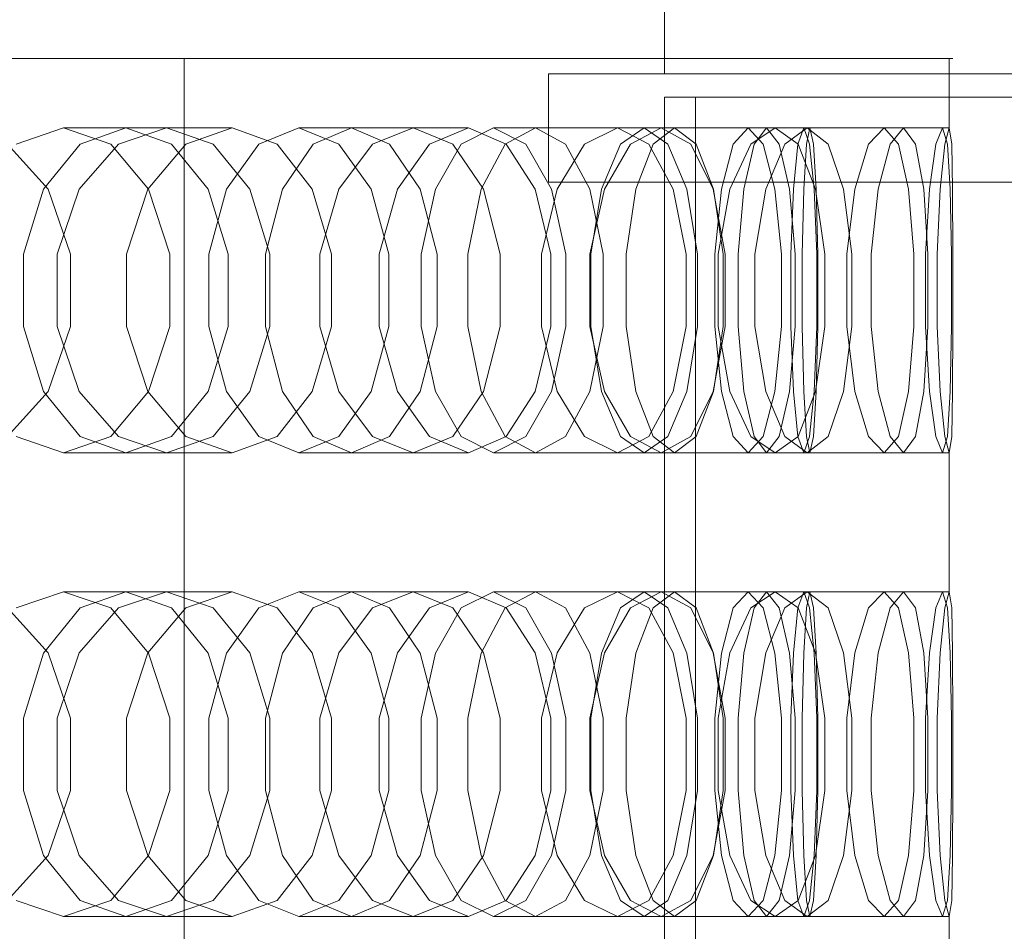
# Model space of a CAD drawing. Header units: millimetres. Extents: x -2233 to 61924, y -68080 to 6847.
# Tile 635 of 656: x 25522 to 25649, y -17913 to -17795. Entities that reach past the tile are written whole.
import ezdxf

# ---------------------------------------------------------------- set-up
doc = ezdxf.new("R2010")
doc.units = ezdxf.units.MM
doc.layers.add('COTAS_P', color=1, linetype='Continuous', lineweight=0)
doc.layers.add('superior_briquetadora', color=7, linetype='Continuous', lineweight=0)
doc.dimstyles.new('R19_100', dxfattribs={"dimtxt": 250, "dimasz": 150, "dimexe": 150, "dimexo": 80, "dimgap": 100, "dimtad": 1, "dimtih": 1, "dimtoh": 1, "dimdsep": 46, "dimcen": 0.09, "dimadec": 0, "dimazin": 0, "dimtfac": 1, "dimtdec": 4, "dimtofl": 0, "dimtmove": 0, "dimatfit": 3, "dimfxl": 1, "dimtolj": 1, "dimtzin": 0, "dimarcsym": 0})

# ---------------------------------------------------------------- blocks, each defined once
blk = doc.blocks.new('DIM_R28_34')
at = {"layer": 'COTAS_P'}
for p, q in [((24250.07, -17080), (24400.07, -17035)), ((26750.07, -17080), (26600.07, -17035)), ((24250.07, -17980), (24250.07, -17080)), ((24250.07, -17080), (26750.07, -17080)), ((24250.07, -17080), (24400.07, -17125)), ((26750.07, -17080), (26600.07, -17125)), ((26750.07, -17980), (26750.07, -17080))]:
    blk.add_line(p, q, dxfattribs=at)
blk.add_text('2500 P', height=250, dxfattribs=at).set_placement((25500.07, -16980))

msp = doc.modelspace()

# ---------------------------------------------------------------- linework, layer by layer
at = {"layer": 'superior_briquetadora'}
for p, q in [((25605.067, -17790), (25605.067, -17802)), ((25528.239, -17800), (25513.179, -17800)), ((25517.258, -17800), (25531.361, -17800)), ((25519.864, -17800), (25533.939, -17800)), ((25534.795, -17800), (25520.765, -17800)), ((25538.698, -17800), (25528.239, -17800)), ((25531.361, -17800), (25540.388, -17800)), ((25533.939, -17800), (25547.285, -17800)), ((25548.095, -17800), (25534.795, -17800)), ((25542.964, -17800), (25538.698, -17800)), ((25540.388, -17800), (25542.964, -17800)), ((25542.964, -18160), (25542.964, -17800)), ((25547.285, -17800), (25559.869, -17800)), ((25560.629, -17800), (25548.095, -17800)), ((25559.869, -17800), (25571.657, -17800)), ((25572.366, -17800), (25560.629, -17800)), ((25571.657, -17800), (25582.619, -17800)), ((25583.276, -17800), (25572.366, -17800)), ((25582.619, -17800), (25592.728, -17800)), ((25593.331, -17800), (25583.276, -17800)), ((25592.728, -17800), (25601.957, -17800)), ((25602.504, -17800), (25593.331, -17800)), ((25601.957, -17800), (25610.283, -17800)), ((25610.773, -17800), (25602.504, -17800)), ((25610.283, -17800), (25617.685, -17800)), ((25618.116, -17800), (25610.773, -17800)), ((25617.685, -17800), (25624.142, -17800)), ((25624.514, -17800), (25618.116, -17800)), ((25624.142, -17800), (25629.64, -17800)), ((25629.951, -17800), (25624.514, -17800)), ((25629.64, -17800), (25634.163, -17800)), ((25634.413, -17800), (25629.951, -17800)), ((25634.163, -17800), (25637.7, -17800)), ((25637.888, -17800), (25634.413, -17800)), ((25637.7, -17800), (25640.242, -17800)), ((25640.367, -17800), (25637.888, -17800)), ((25640.242, -17800), (25641.782, -17800)), ((25641.845, -17800), (25640.367, -17800)), ((25641.782, -17800), (25642.317, -17800)), ((25642.317, -17800), (25641.845, -17800)), ((25641.845, -17800), (25641.845, -17809)), ((25590.067, -17816), (25590.067, -17802)), ((25670.067, -17802), (25590.067, -17802)), ((25607.543, -17802), (25605.067, -17802)), ((25614.48, -17802), (25607.543, -17802)), ((25624.504, -17802), (25614.48, -17802)), ((25635.631, -17802), (25624.504, -17802)), ((25645.655, -17802), (25635.631, -17802)), ((25652.592, -17802), (25645.655, -17802)), ((25605.067, -17805), (25605.067, -18195)), ((25609.067, -17805), (25605.067, -17805)), ((25605.067, -17805), (25695.067, -17805)), ((25609.067, -17805), (25609.067, -18195)), ((25699.067, -17805), (25609.067, -17805)), ((25527.368, -17809), (25521.249, -17811.08)), ((25527.368, -17809), (25540.706, -17809)), ((25533.487, -17811.08), (25527.368, -17809)), ((25529.549, -17811.08), (25535.443, -17809)), ((25534.508, -17811.08), (25540.706, -17809)), ((25535.443, -17809), (25549.169, -17809)), ((25535.443, -17809), (25541.338, -17811.08)), ((25540.706, -17809), (25546.747, -17811.08)), ((25549.169, -17809), (25543.193, -17811.08)), ((25554.983, -17811.08), (25549.169, -17809)), ((25557.801, -17809), (25552.616, -17811.08)), ((25557.801, -17809), (25572.602, -17809)), ((25562.987, -17811.08), (25557.801, -17809)), ((25559.668, -17811.08), (25564.605, -17809)), ((25564.605, -17809), (25579.733, -17809)), ((25564.605, -17809), (25569.543, -17811.08)), ((25567.329, -17811.08), (25572.602, -17809)), ((25572.602, -17809), (25577.701, -17811.08)), ((25579.733, -17809), (25574.706, -17811.08)), ((25582.969, -17809), (25578.806, -17811.08)), ((25584.582, -17811.08), (25579.733, -17809)), ((25582.969, -17809), (25598.98, -17809)), ((25587.132, -17811.08), (25582.969, -17809)), ((25584.49, -17811.08), (25588.385, -17809)), ((25588.385, -17809), (25604.657, -17809)), ((25588.385, -17809), (25592.281, -17811.08)), ((25594.723, -17811.08), (25598.98, -17809)), ((25598.98, -17809), (25603.05, -17811.08)), ((25602.44, -17809), (25599.371, -17811.08)), ((25604.657, -17809), (25600.666, -17811.08)), ((25602.44, -17809), (25619.388, -17809)), ((25605.51, -17811.08), (25602.44, -17809)), ((25603.59, -17811.08), (25606.377, -17809)), ((25608.458, -17811.08), (25604.657, -17809)), ((25606.377, -17809), (25623.514, -17809)), ((25606.377, -17809), (25609.164, -17811.08)), ((25615.883, -17809), (25613.959, -17811.08)), ((25615.883, -17809), (25633.477, -17809)), ((25617.806, -17811.08), (25615.883, -17809)), ((25616.219, -17811.08), (25619.388, -17809)), ((25616.641, -17811.08), (25618.272, -17809)), ((25618.272, -17809), (25635.981, -17809)), ((25618.272, -17809), (25619.903, -17811.08)), ((25619.388, -17809), (25622.358, -17811.08)), ((25623.514, -17809), (25620.626, -17811.08)), ((25623.066, -17809), (25622.321, -17811.08)), ((25623.066, -17809), (25641.006, -17809)), ((25623.81, -17811.08), (25623.066, -17809)), ((25623.42, -17811.08), (25623.867, -17809)), ((25626.201, -17811.08), (25623.514, -17809)), ((25623.867, -17809), (25641.845, -17809)), ((25623.867, -17809), (25624.314, -17811.08)), ((25631.45, -17811.08), (25633.477, -17809)), ((25633.477, -17809), (25635.297, -17811.08)), ((25635.981, -17809), (25634.246, -17811.08)), ((25637.508, -17811.08), (25635.981, -17809)), ((25640.155, -17811.08), (25641.006, -17809)), ((25641.006, -17809), (25641.645, -17811.08)), ((25641.845, -17809), (25641.292, -17811.08)), ((25642.186, -17811.08), (25641.845, -17809)), ((25525.421, -17816.906), (25520.167, -17811.08)), ((25524.821, -17816.907), (25529.549, -17811.08)), ((25529.425, -17816.906), (25534.508, -17811.08)), ((25538.394, -17816.907), (25533.487, -17811.08)), ((25543.193, -17811.08), (25538.285, -17816.906)), ((25541.338, -17811.08), (25546.065, -17816.907)), ((25546.747, -17811.08), (25551.477, -17816.906)), ((25552.616, -17811.08), (25548.458, -17816.907)), ((25559.529, -17816.906), (25554.983, -17811.08)), ((25555.708, -17816.907), (25559.668, -17811.08)), ((25562.976, -17816.906), (25567.329, -17811.08)), ((25567.145, -17816.907), (25562.987, -17811.08)), ((25569.543, -17811.08), (25573.502, -17816.907)), ((25574.706, -17811.08), (25570.547, -17816.906)), ((25578.806, -17811.08), (25575.467, -17816.907)), ((25577.701, -17811.08), (25581.663, -17816.906)), ((25581.366, -17816.907), (25584.49, -17811.08)), ((25588.341, -17816.906), (25584.582, -17811.08)), ((25590.471, -17816.907), (25587.132, -17811.08)), ((25591.173, -17816.906), (25594.723, -17811.08)), ((25592.281, -17811.08), (25595.405, -17816.907)), ((25599.371, -17811.08), (25596.909, -17816.907)), ((25600.666, -17811.08), (25597.327, -17816.906)), ((25601.354, -17816.907), (25603.59, -17811.08)), ((25603.05, -17811.08), (25606.176, -17816.906)), ((25607.972, -17816.907), (25605.51, -17811.08)), ((25611.366, -17816.906), (25608.458, -17811.08)), ((25609.164, -17811.08), (25611.399, -17816.907)), ((25613.959, -17811.08), (25612.417, -17816.907)), ((25613.533, -17816.906), (25616.219, -17811.08)), ((25615.333, -17816.907), (25616.641, -17811.08)), ((25619.349, -17816.907), (25617.806, -17811.08)), ((25620.626, -17811.08), (25618.164, -17816.906)), ((25619.903, -17811.08), (25621.211, -17816.907)), ((25622.321, -17811.08), (25621.724, -17816.907)), ((25622.358, -17811.08), (25624.596, -17816.906)), ((25623.061, -17816.907), (25623.42, -17811.08)), ((25624.407, -17816.907), (25623.81, -17811.08)), ((25624.314, -17811.08), (25624.672, -17816.907)), ((25628.209, -17816.906), (25626.201, -17811.08)), ((25629.675, -17816.906), (25631.45, -17811.08)), ((25634.246, -17811.08), (25632.704, -17816.906)), ((25635.297, -17811.08), (25636.607, -17816.906)), ((25638.582, -17816.906), (25637.508, -17811.08)), ((25639.321, -17816.906), (25640.155, -17811.08)), ((25641.292, -17811.08), (25640.696, -17816.906)), ((25641.645, -17811.08), (25642.005, -17816.906)), ((25642.307, -17816.906), (25642.186, -17811.08)), ((25522.198, -17825.327), (25524.821, -17816.907)), ((25528.297, -17825.326), (25525.421, -17816.906)), ((25526.56, -17825.326), (25529.425, -17816.906)), ((25538.285, -17816.906), (25535.516, -17825.326)), ((25541.118, -17825.327), (25538.394, -17816.907)), ((25546.065, -17816.907), (25548.689, -17825.327)), ((25548.458, -17816.907), (25546.15, -17825.327)), ((25551.477, -17816.906), (25554.058, -17825.326)), ((25553.511, -17825.327), (25555.708, -17816.907)), ((25562.006, -17825.326), (25559.529, -17816.906)), ((25560.511, -17825.326), (25562.976, -17816.906)), ((25569.453, -17825.327), (25567.145, -17816.907)), ((25570.547, -17816.906), (25568.19, -17825.326)), ((25573.502, -17816.907), (25575.7, -17825.327)), ((25575.467, -17816.907), (25573.614, -17825.327)), ((25579.632, -17825.327), (25581.366, -17816.907)), ((25581.663, -17816.906), (25583.814, -17825.326)), ((25590.378, -17825.326), (25588.341, -17816.906)), ((25589.15, -17825.326), (25591.173, -17816.906)), ((25670.067, -17816), (25590.067, -17816)), ((25592.323, -17825.327), (25590.471, -17816.907)), ((25595.405, -17816.907), (25597.139, -17825.327)), ((25597.327, -17816.906), (25595.42, -17825.326)), ((25596.909, -17816.907), (25595.543, -17825.327)), ((25600.114, -17825.327), (25601.354, -17816.907)), ((25605.067, -17816), (25607.543, -17816)), ((25605.067, -17816), (25605.067, -18194)), ((25606.176, -17816.906), (25607.859, -17825.326)), ((25607.543, -17816), (25614.48, -17816)), ((25609.338, -17825.327), (25607.972, -17816.907)), ((25612.927, -17825.326), (25611.366, -17816.906)), ((25611.399, -17816.907), (25612.64, -17825.327)), ((25612.417, -17816.907), (25611.56, -17825.327)), ((25611.987, -17825.326), (25613.533, -17816.906)), ((25614.48, -17816), (25624.504, -17816)), ((25614.607, -17825.327), (25615.333, -17816.907)), ((25618.164, -17816.906), (25616.742, -17825.326)), ((25620.205, -17825.327), (25619.349, -17816.907)), ((25621.211, -17816.907), (25621.937, -17825.327)), ((25621.724, -17816.907), (25621.393, -17825.327)), ((25622.862, -17825.327), (25623.061, -17816.907)), ((25624.739, -17825.327), (25624.407, -17816.907)), ((25624.504, -17816), (25635.631, -17816)), ((25624.596, -17816.906), (25625.782, -17825.326)), ((25624.672, -17816.907), (25624.871, -17825.327)), ((25629.268, -17825.326), (25628.209, -17816.906)), ((25628.632, -17825.326), (25629.675, -17816.906)), ((25632.704, -17816.906), (25631.79, -17825.326)), ((25635.631, -17816), (25645.655, -17816)), ((25636.607, -17816.906), (25637.276, -17825.326)), ((25639.12, -17825.326), (25638.582, -17816.906)), ((25638.8, -17825.326), (25639.321, -17816.906)), ((25640.696, -17816.906), (25640.306, -17825.326)), ((25642.005, -17816.906), (25642.146, -17825.326)), ((25642.316, -17825.326), (25642.307, -17816.906)), ((25645.655, -17816), (25652.592, -17816)), ((25522.198, -17834.673), (25522.198, -17825.327)), ((25526.56, -17834.674), (25526.56, -17825.326)), ((25528.297, -17834.674), (25528.297, -17825.326)), ((25535.516, -17825.326), (25535.516, -17834.674)), ((25541.118, -17834.673), (25541.118, -17825.327)), ((25546.15, -17825.327), (25546.15, -17834.673)), ((25548.689, -17825.327), (25548.689, -17834.673)), ((25553.511, -17834.673), (25553.511, -17825.327)), ((25554.058, -17825.326), (25554.058, -17834.674)), ((25560.511, -17834.674), (25560.511, -17825.326)), ((25562.006, -17834.674), (25562.006, -17825.326)), ((25568.19, -17825.326), (25568.19, -17834.674)), ((25569.453, -17834.673), (25569.453, -17825.327)), ((25573.614, -17825.327), (25573.614, -17834.673)), ((25575.7, -17825.327), (25575.7, -17834.673)), ((25579.632, -17834.673), (25579.632, -17825.327)), ((25583.814, -17825.326), (25583.814, -17834.674)), ((25589.15, -17834.674), (25589.15, -17825.326)), ((25590.378, -17834.674), (25590.378, -17825.326)), ((25592.323, -17834.673), (25592.323, -17825.327)), ((25595.42, -17825.326), (25595.42, -17834.674)), ((25595.543, -17825.327), (25595.543, -17834.673)), ((25597.139, -17825.327), (25597.139, -17834.673)), ((25600.114, -17834.673), (25600.114, -17825.327)), ((25607.859, -17825.326), (25607.859, -17834.674)), ((25609.338, -17834.673), (25609.338, -17825.327)), ((25611.56, -17825.327), (25611.56, -17834.673)), ((25611.987, -17834.674), (25611.987, -17825.326)), ((25612.64, -17825.327), (25612.64, -17834.673)), ((25612.927, -17834.674), (25612.927, -17825.326)), ((25614.607, -17834.673), (25614.607, -17825.327)), ((25616.742, -17825.326), (25616.742, -17834.674)), ((25620.205, -17834.673), (25620.205, -17825.327)), ((25621.393, -17825.327), (25621.393, -17834.673)), ((25621.937, -17825.327), (25621.937, -17834.673)), ((25622.862, -17834.673), (25622.862, -17825.327)), ((25624.739, -17834.673), (25624.739, -17825.327)), ((25624.871, -17825.327), (25624.871, -17834.673)), ((25625.782, -17825.326), (25625.782, -17834.674)), ((25628.632, -17834.674), (25628.632, -17825.326)), ((25629.268, -17834.674), (25629.268, -17825.326)), ((25631.79, -17825.326), (25631.79, -17834.674)), ((25637.276, -17825.326), (25637.276, -17834.674)), ((25638.8, -17834.674), (25638.8, -17825.326)), ((25639.12, -17834.674), (25639.12, -17825.326)), ((25640.306, -17825.326), (25640.306, -17834.674)), ((25642.146, -17825.326), (25642.146, -17834.674)), ((25642.316, -17834.674), (25642.316, -17825.326)), ((25524.821, -17843.093), (25522.198, -17834.673)), ((25525.421, -17843.094), (25528.297, -17834.674)), ((25529.425, -17843.094), (25526.56, -17834.674)), ((25535.516, -17834.674), (25538.285, -17843.094)), ((25538.394, -17843.093), (25541.118, -17834.673)), ((25548.689, -17834.673), (25546.065, -17843.093)), ((25546.15, -17834.673), (25548.458, -17843.093)), ((25554.058, -17834.674), (25551.477, -17843.094)), ((25555.708, -17843.093), (25553.511, -17834.673)), ((25559.529, -17843.094), (25562.006, -17834.674)), ((25562.976, -17843.094), (25560.511, -17834.674)), ((25567.145, -17843.093), (25569.453, -17834.673)), ((25568.19, -17834.674), (25570.547, -17843.094)), ((25575.7, -17834.673), (25573.502, -17843.093)), ((25573.614, -17834.673), (25575.467, -17843.093)), ((25581.366, -17843.093), (25579.632, -17834.673)), ((25583.814, -17834.674), (25581.663, -17843.094)), ((25588.341, -17843.094), (25590.378, -17834.674)), ((25591.173, -17843.094), (25589.15, -17834.674)), ((25590.471, -17843.093), (25592.323, -17834.673)), ((25597.139, -17834.673), (25595.405, -17843.093)), ((25595.42, -17834.674), (25597.327, -17843.094)), ((25595.543, -17834.673), (25596.909, -17843.093)), ((25601.354, -17843.093), (25600.114, -17834.673)), ((25607.859, -17834.674), (25606.176, -17843.094)), ((25607.972, -17843.093), (25609.338, -17834.673)), ((25611.366, -17843.094), (25612.927, -17834.674)), ((25612.64, -17834.673), (25611.399, -17843.093)), ((25611.56, -17834.673), (25612.417, -17843.093)), ((25613.533, -17843.094), (25611.987, -17834.674)), ((25615.333, -17843.093), (25614.607, -17834.673)), ((25616.742, -17834.674), (25618.164, -17843.094)), ((25619.349, -17843.093), (25620.205, -17834.673)), ((25621.937, -17834.673), (25621.211, -17843.093)), ((25621.393, -17834.673), (25621.724, -17843.093)), ((25623.061, -17843.093), (25622.862, -17834.673)), ((25624.407, -17843.093), (25624.739, -17834.673)), ((25625.782, -17834.674), (25624.596, -17843.094)), ((25624.871, -17834.673), (25624.672, -17843.093)), ((25628.209, -17843.094), (25629.268, -17834.674)), ((25629.675, -17843.094), (25628.632, -17834.674)), ((25631.79, -17834.674), (25632.704, -17843.094)), ((25637.276, -17834.674), (25636.607, -17843.094)), ((25638.582, -17843.094), (25639.12, -17834.674)), ((25639.321, -17843.094), (25638.8, -17834.674)), ((25640.306, -17834.674), (25640.696, -17843.094)), ((25642.146, -17834.674), (25642.005, -17843.094)), ((25642.307, -17843.094), (25642.316, -17834.674)), ((25520.167, -17848.92), (25525.421, -17843.094)), ((25529.549, -17848.92), (25524.821, -17843.093)), ((25534.508, -17848.92), (25529.425, -17843.094)), ((25533.487, -17848.92), (25538.394, -17843.093)), ((25538.285, -17843.094), (25543.193, -17848.92)), ((25546.065, -17843.093), (25541.338, -17848.92)), ((25551.477, -17843.094), (25546.747, -17848.92)), ((25548.458, -17843.093), (25552.616, -17848.92)), ((25554.983, -17848.92), (25559.529, -17843.094)), ((25559.668, -17848.92), (25555.708, -17843.093)), ((25567.329, -17848.92), (25562.976, -17843.094)), ((25562.987, -17848.92), (25567.145, -17843.093)), ((25573.502, -17843.093), (25569.543, -17848.92)), ((25570.547, -17843.094), (25574.706, -17848.92)), ((25575.467, -17843.093), (25578.806, -17848.92)), ((25581.663, -17843.094), (25577.701, -17848.92)), ((25584.49, -17848.92), (25581.366, -17843.093)), ((25584.582, -17848.92), (25588.341, -17843.094)), ((25587.132, -17848.92), (25590.471, -17843.093)), ((25594.723, -17848.92), (25591.173, -17843.094)), ((25595.405, -17843.093), (25592.281, -17848.92)), ((25596.909, -17843.093), (25599.371, -17848.92)), ((25597.327, -17843.094), (25600.666, -17848.92)), ((25603.59, -17848.92), (25601.354, -17843.093)), ((25606.176, -17843.094), (25603.049, -17848.92)), ((25605.51, -17848.92), (25607.972, -17843.093)), ((25608.458, -17848.92), (25611.366, -17843.094)), ((25611.399, -17843.093), (25609.164, -17848.92)), ((25612.417, -17843.093), (25613.959, -17848.92)), ((25616.219, -17848.92), (25613.533, -17843.094)), ((25616.641, -17848.92), (25615.333, -17843.093)), ((25617.806, -17848.92), (25619.349, -17843.093)), ((25618.164, -17843.094), (25620.626, -17848.92)), ((25621.211, -17843.093), (25619.903, -17848.92)), ((25621.724, -17843.093), (25622.321, -17848.92)), ((25624.596, -17843.094), (25622.358, -17848.92)), ((25623.42, -17848.92), (25623.061, -17843.093)), ((25623.81, -17848.92), (25624.407, -17843.093)), ((25624.672, -17843.093), (25624.314, -17848.92)), ((25626.201, -17848.92), (25628.209, -17843.094)), ((25631.45, -17848.92), (25629.675, -17843.094)), ((25632.704, -17843.094), (25634.246, -17848.92)), ((25636.607, -17843.094), (25635.297, -17848.92)), ((25637.508, -17848.92), (25638.582, -17843.094)), ((25640.155, -17848.92), (25639.321, -17843.094)), ((25640.696, -17843.094), (25641.292, -17848.92)), ((25642.005, -17843.094), (25641.645, -17848.92)), ((25642.186, -17848.92), (25642.307, -17843.094)), ((25521.249, -17848.92), (25527.368, -17851)), ((25527.368, -17851), (25533.487, -17848.92)), ((25535.443, -17851), (25529.549, -17848.92)), ((25540.706, -17851), (25534.508, -17848.92)), ((25541.338, -17848.92), (25535.443, -17851)), ((25546.747, -17848.92), (25540.706, -17851)), ((25543.193, -17848.92), (25549.169, -17851)), ((25549.169, -17851), (25554.983, -17848.92)), ((25552.616, -17848.92), (25557.801, -17851)), ((25557.801, -17851), (25562.987, -17848.92)), ((25564.605, -17851), (25559.668, -17848.92)), ((25569.543, -17848.92), (25564.605, -17851)), ((25572.602, -17851), (25567.329, -17848.92)), ((25577.701, -17848.92), (25572.602, -17851)), ((25574.706, -17848.92), (25579.733, -17851)), ((25578.806, -17848.92), (25582.969, -17851)), ((25579.733, -17851), (25584.582, -17848.92)), ((25582.969, -17851), (25587.132, -17848.92)), ((25588.385, -17851), (25584.49, -17848.92)), ((25592.281, -17848.92), (25588.385, -17851)), ((25598.98, -17851), (25594.723, -17848.92)), ((25603.049, -17848.92), (25598.98, -17851)), ((25599.371, -17848.92), (25602.44, -17851)), ((25600.666, -17848.92), (25604.657, -17851)), ((25602.44, -17851), (25605.51, -17848.92)), ((25606.377, -17851), (25603.59, -17848.92)), ((25604.657, -17851), (25608.458, -17848.92)), ((25609.164, -17848.92), (25606.377, -17851)), ((25613.959, -17848.92), (25615.883, -17851)), ((25615.883, -17851), (25617.806, -17848.92)), ((25619.388, -17851), (25616.219, -17848.92)), ((25618.272, -17851), (25616.641, -17848.92)), ((25619.903, -17848.92), (25618.272, -17851)), ((25622.358, -17848.92), (25619.388, -17851)), ((25620.626, -17848.92), (25623.514, -17851)), ((25622.321, -17848.92), (25623.066, -17851)), ((25623.066, -17851), (25623.81, -17848.92)), ((25623.867, -17851), (25623.42, -17848.92)), ((25623.514, -17851), (25626.201, -17848.92)), ((25624.314, -17848.92), (25623.867, -17851)), ((25633.477, -17851), (25631.45, -17848.92)), ((25635.297, -17848.92), (25633.477, -17851)), ((25634.246, -17848.92), (25635.981, -17851)), ((25635.981, -17851), (25637.508, -17848.92)), ((25641.006, -17851), (25640.155, -17848.92)), ((25641.645, -17848.92), (25641.006, -17851)), ((25641.292, -17848.92), (25641.845, -17851)), ((25641.845, -17851), (25642.186, -17848.92)), ((25527.368, -17851), (25540.706, -17851)), ((25535.443, -17851), (25549.169, -17851)), ((25557.801, -17851), (25572.602, -17851)), ((25564.605, -17851), (25579.733, -17851)), ((25582.969, -17851), (25598.98, -17851)), ((25588.385, -17851), (25604.657, -17851)), ((25602.44, -17851), (25619.388, -17851)), ((25606.377, -17851), (25623.514, -17851)), ((25615.883, -17851), (25633.477, -17851)), ((25618.272, -17851), (25635.981, -17851)), ((25623.066, -17851), (25641.006, -17851)), ((25623.867, -17851), (25641.845, -17851)), ((25641.845, -17851), (25641.845, -17869)), ((25527.368, -17869), (25521.249, -17871.08)), ((25527.368, -17869), (25540.706, -17869)), ((25533.487, -17871.08), (25527.368, -17869)), ((25529.549, -17871.08), (25535.443, -17869)), ((25534.508, -17871.08), (25540.706, -17869)), ((25535.443, -17869), (25549.169, -17869)), ((25535.443, -17869), (25541.338, -17871.08)), ((25540.706, -17869), (25546.747, -17871.08)), ((25549.169, -17869), (25543.193, -17871.08)), ((25554.983, -17871.08), (25549.169, -17869)), ((25557.801, -17869), (25552.616, -17871.08)), ((25557.801, -17869), (25572.602, -17869)), ((25562.987, -17871.08), (25557.801, -17869)), ((25559.668, -17871.08), (25564.605, -17869)), ((25564.605, -17869), (25579.733, -17869)), ((25564.605, -17869), (25569.543, -17871.08)), ((25567.329, -17871.08), (25572.602, -17869)), ((25572.602, -17869), (25577.701, -17871.08)), ((25579.733, -17869), (25574.706, -17871.08)), ((25582.969, -17869), (25578.806, -17871.08)), ((25584.582, -17871.08), (25579.733, -17869)), ((25582.969, -17869), (25598.98, -17869)), ((25587.132, -17871.08), (25582.969, -17869)), ((25584.49, -17871.08), (25588.385, -17869)), ((25588.385, -17869), (25604.657, -17869)), ((25588.385, -17869), (25592.281, -17871.08)), ((25594.723, -17871.08), (25598.98, -17869)), ((25598.98, -17869), (25603.05, -17871.08)), ((25602.44, -17869), (25599.371, -17871.08)), ((25604.657, -17869), (25600.666, -17871.08)), ((25602.44, -17869), (25619.388, -17869)), ((25605.51, -17871.08), (25602.44, -17869)), ((25603.59, -17871.08), (25606.377, -17869)), ((25608.458, -17871.08), (25604.657, -17869)), ((25606.377, -17869), (25623.514, -17869)), ((25606.377, -17869), (25609.164, -17871.08)), ((25615.883, -17869), (25613.959, -17871.08)), ((25615.883, -17869), (25633.477, -17869)), ((25617.806, -17871.08), (25615.883, -17869)), ((25616.219, -17871.08), (25619.388, -17869)), ((25616.641, -17871.08), (25618.272, -17869)), ((25618.272, -17869), (25635.981, -17869)), ((25618.272, -17869), (25619.903, -17871.08)), ((25619.388, -17869), (25622.358, -17871.08)), ((25623.514, -17869), (25620.626, -17871.08)), ((25623.066, -17869), (25622.321, -17871.08)), ((25623.066, -17869), (25641.006, -17869)), ((25623.81, -17871.08), (25623.066, -17869)), ((25623.42, -17871.08), (25623.867, -17869)), ((25626.201, -17871.08), (25623.514, -17869)), ((25623.867, -17869), (25641.845, -17869)), ((25623.867, -17869), (25624.314, -17871.08)), ((25631.45, -17871.08), (25633.477, -17869)), ((25633.477, -17869), (25635.297, -17871.08)), ((25635.981, -17869), (25634.246, -17871.08)), ((25637.508, -17871.08), (25635.981, -17869)), ((25640.155, -17871.08), (25641.006, -17869)), ((25641.006, -17869), (25641.645, -17871.08)), ((25641.845, -17869), (25641.292, -17871.08)), ((25642.186, -17871.08), (25641.845, -17869)), ((25525.421, -17876.906), (25520.167, -17871.08)), ((25524.821, -17876.907), (25529.549, -17871.08)), ((25529.425, -17876.906), (25534.508, -17871.08)), ((25538.394, -17876.907), (25533.487, -17871.08)), ((25543.193, -17871.08), (25538.285, -17876.906)), ((25541.338, -17871.08), (25546.065, -17876.907)), ((25546.747, -17871.08), (25551.477, -17876.906)), ((25552.616, -17871.08), (25548.458, -17876.907)), ((25559.529, -17876.906), (25554.983, -17871.08)), ((25555.708, -17876.907), (25559.668, -17871.08)), ((25562.976, -17876.906), (25567.329, -17871.08)), ((25567.145, -17876.907), (25562.987, -17871.08)), ((25569.543, -17871.08), (25573.502, -17876.907)), ((25574.706, -17871.08), (25570.547, -17876.906)), ((25578.806, -17871.08), (25575.467, -17876.907)), ((25577.701, -17871.08), (25581.663, -17876.906)), ((25581.366, -17876.907), (25584.49, -17871.08)), ((25588.341, -17876.906), (25584.582, -17871.08)), ((25590.471, -17876.907), (25587.132, -17871.08)), ((25591.173, -17876.906), (25594.723, -17871.08)), ((25592.281, -17871.08), (25595.405, -17876.907)), ((25599.371, -17871.08), (25596.909, -17876.907)), ((25600.666, -17871.08), (25597.327, -17876.906)), ((25601.354, -17876.907), (25603.59, -17871.08)), ((25603.05, -17871.08), (25606.176, -17876.906)), ((25607.972, -17876.907), (25605.51, -17871.08)), ((25611.366, -17876.906), (25608.458, -17871.08)), ((25609.164, -17871.08), (25611.399, -17876.907)), ((25613.959, -17871.08), (25612.417, -17876.907)), ((25613.533, -17876.906), (25616.219, -17871.08)), ((25615.333, -17876.907), (25616.641, -17871.08)), ((25619.349, -17876.907), (25617.806, -17871.08)), ((25620.626, -17871.08), (25618.164, -17876.906)), ((25619.903, -17871.08), (25621.211, -17876.907)), ((25622.321, -17871.08), (25621.724, -17876.907)), ((25622.358, -17871.08), (25624.596, -17876.906)), ((25623.061, -17876.907), (25623.42, -17871.08)), ((25624.407, -17876.907), (25623.81, -17871.08)), ((25624.314, -17871.08), (25624.672, -17876.907)), ((25628.209, -17876.906), (25626.201, -17871.08)), ((25629.675, -17876.906), (25631.45, -17871.08)), ((25634.246, -17871.08), (25632.704, -17876.906)), ((25635.297, -17871.08), (25636.607, -17876.906)), ((25638.582, -17876.906), (25637.508, -17871.08)), ((25639.321, -17876.906), (25640.155, -17871.08)), ((25641.292, -17871.08), (25640.696, -17876.906)), ((25641.645, -17871.08), (25642.005, -17876.906)), ((25642.307, -17876.906), (25642.186, -17871.08)), ((25522.198, -17885.327), (25524.821, -17876.907)), ((25528.297, -17885.326), (25525.421, -17876.906)), ((25526.56, -17885.326), (25529.425, -17876.906)), ((25538.285, -17876.906), (25535.516, -17885.326)), ((25541.118, -17885.327), (25538.394, -17876.907)), ((25546.065, -17876.907), (25548.689, -17885.327)), ((25548.458, -17876.907), (25546.15, -17885.327)), ((25551.477, -17876.906), (25554.058, -17885.326)), ((25553.511, -17885.327), (25555.708, -17876.907)), ((25562.006, -17885.326), (25559.529, -17876.906)), ((25560.511, -17885.326), (25562.976, -17876.906)), ((25569.453, -17885.327), (25567.145, -17876.907)), ((25570.547, -17876.906), (25568.19, -17885.326)), ((25573.502, -17876.907), (25575.7, -17885.327)), ((25575.467, -17876.907), (25573.614, -17885.327)), ((25579.632, -17885.327), (25581.366, -17876.907)), ((25581.663, -17876.906), (25583.814, -17885.326)), ((25590.378, -17885.326), (25588.341, -17876.906)), ((25589.15, -17885.326), (25591.173, -17876.906)), ((25592.323, -17885.327), (25590.471, -17876.907)), ((25595.405, -17876.907), (25597.139, -17885.327)), ((25597.327, -17876.906), (25595.42, -17885.326)), ((25596.909, -17876.907), (25595.543, -17885.327)), ((25600.114, -17885.327), (25601.354, -17876.907)), ((25606.176, -17876.906), (25607.859, -17885.326)), ((25609.338, -17885.327), (25607.972, -17876.907)), ((25612.927, -17885.326), (25611.366, -17876.906)), ((25611.399, -17876.907), (25612.64, -17885.327)), ((25612.417, -17876.907), (25611.56, -17885.327)), ((25611.987, -17885.326), (25613.533, -17876.906)), ((25614.607, -17885.327), (25615.333, -17876.907)), ((25618.164, -17876.906), (25616.742, -17885.326)), ((25620.205, -17885.327), (25619.349, -17876.907)), ((25621.211, -17876.907), (25621.937, -17885.327)), ((25621.724, -17876.907), (25621.393, -17885.327)), ((25622.862, -17885.327), (25623.061, -17876.907)), ((25624.739, -17885.327), (25624.407, -17876.907)), ((25624.596, -17876.906), (25625.782, -17885.326)), ((25624.672, -17876.907), (25624.871, -17885.327)), ((25629.268, -17885.326), (25628.209, -17876.906)), ((25628.632, -17885.326), (25629.675, -17876.906)), ((25632.704, -17876.906), (25631.79, -17885.326)), ((25636.607, -17876.906), (25637.276, -17885.326)), ((25639.12, -17885.326), (25638.582, -17876.906)), ((25638.8, -17885.326), (25639.321, -17876.906)), ((25640.696, -17876.906), (25640.306, -17885.326)), ((25642.005, -17876.906), (25642.146, -17885.326)), ((25642.316, -17885.326), (25642.307, -17876.906)), ((25522.198, -17894.673), (25522.198, -17885.327)), ((25526.56, -17894.674), (25526.56, -17885.326)), ((25528.297, -17894.674), (25528.297, -17885.326)), ((25535.516, -17885.326), (25535.516, -17894.674)), ((25541.118, -17894.673), (25541.118, -17885.327)), ((25546.15, -17885.327), (25546.15, -17894.673)), ((25548.689, -17885.327), (25548.689, -17894.673)), ((25553.511, -17894.673), (25553.511, -17885.327)), ((25554.058, -17885.326), (25554.058, -17894.674)), ((25560.511, -17894.674), (25560.511, -17885.326)), ((25562.006, -17894.674), (25562.006, -17885.326)), ((25568.19, -17885.326), (25568.19, -17894.674)), ((25569.453, -17894.673), (25569.453, -17885.327)), ((25573.614, -17885.327), (25573.614, -17894.673)), ((25575.7, -17885.327), (25575.7, -17894.673)), ((25579.632, -17894.673), (25579.632, -17885.327)), ((25583.814, -17885.326), (25583.814, -17894.674)), ((25589.15, -17894.674), (25589.15, -17885.326)), ((25590.378, -17894.674), (25590.378, -17885.326)), ((25592.323, -17894.673), (25592.323, -17885.327)), ((25595.42, -17885.326), (25595.42, -17894.674)), ((25595.543, -17885.327), (25595.543, -17894.673)), ((25597.139, -17885.327), (25597.139, -17894.673)), ((25600.114, -17894.673), (25600.114, -17885.327)), ((25607.859, -17885.326), (25607.859, -17894.674)), ((25609.338, -17894.673), (25609.338, -17885.327)), ((25611.56, -17885.327), (25611.56, -17894.673)), ((25611.987, -17894.674), (25611.987, -17885.326)), ((25612.64, -17885.327), (25612.64, -17894.673)), ((25612.927, -17894.674), (25612.927, -17885.326)), ((25614.607, -17894.673), (25614.607, -17885.327)), ((25616.742, -17885.326), (25616.742, -17894.674)), ((25620.205, -17894.673), (25620.205, -17885.327)), ((25621.393, -17885.327), (25621.393, -17894.673)), ((25621.937, -17885.327), (25621.937, -17894.673)), ((25622.862, -17894.673), (25622.862, -17885.327)), ((25624.739, -17894.673), (25624.739, -17885.327)), ((25624.871, -17885.327), (25624.871, -17894.673)), ((25625.782, -17885.326), (25625.782, -17894.674)), ((25628.632, -17894.674), (25628.632, -17885.326)), ((25629.268, -17894.674), (25629.268, -17885.326)), ((25631.79, -17885.326), (25631.79, -17894.674)), ((25637.276, -17885.326), (25637.276, -17894.674)), ((25638.8, -17894.674), (25638.8, -17885.326)), ((25639.12, -17894.674), (25639.12, -17885.326)), ((25640.306, -17885.326), (25640.306, -17894.674)), ((25642.146, -17885.326), (25642.146, -17894.674)), ((25642.316, -17894.674), (25642.316, -17885.326)), ((25524.821, -17903.093), (25522.198, -17894.673)), ((25525.421, -17903.094), (25528.297, -17894.674)), ((25529.425, -17903.094), (25526.56, -17894.674)), ((25535.516, -17894.674), (25538.285, -17903.094)), ((25538.394, -17903.093), (25541.118, -17894.673)), ((25548.689, -17894.673), (25546.065, -17903.093)), ((25546.15, -17894.673), (25548.458, -17903.093)), ((25554.058, -17894.674), (25551.477, -17903.094)), ((25555.708, -17903.093), (25553.511, -17894.673)), ((25559.529, -17903.094), (25562.006, -17894.674)), ((25562.976, -17903.094), (25560.511, -17894.674)), ((25567.145, -17903.093), (25569.453, -17894.673)), ((25568.19, -17894.674), (25570.547, -17903.094)), ((25575.7, -17894.673), (25573.502, -17903.093)), ((25573.614, -17894.673), (25575.467, -17903.093)), ((25581.366, -17903.093), (25579.632, -17894.673)), ((25583.814, -17894.674), (25581.663, -17903.094)), ((25588.341, -17903.094), (25590.378, -17894.674)), ((25591.173, -17903.094), (25589.15, -17894.674)), ((25590.471, -17903.093), (25592.323, -17894.673)), ((25597.139, -17894.673), (25595.405, -17903.093)), ((25595.42, -17894.674), (25597.327, -17903.094)), ((25595.543, -17894.673), (25596.909, -17903.093)), ((25601.354, -17903.093), (25600.114, -17894.673)), ((25607.859, -17894.674), (25606.176, -17903.094)), ((25607.972, -17903.093), (25609.338, -17894.673)), ((25611.366, -17903.094), (25612.927, -17894.674)), ((25612.64, -17894.673), (25611.399, -17903.093)), ((25611.56, -17894.673), (25612.417, -17903.093)), ((25613.533, -17903.094), (25611.987, -17894.674)), ((25615.333, -17903.093), (25614.607, -17894.673)), ((25616.742, -17894.674), (25618.164, -17903.094)), ((25619.349, -17903.093), (25620.205, -17894.673)), ((25621.937, -17894.673), (25621.211, -17903.093)), ((25621.393, -17894.673), (25621.724, -17903.093)), ((25623.061, -17903.093), (25622.862, -17894.673)), ((25624.407, -17903.093), (25624.739, -17894.673)), ((25625.782, -17894.674), (25624.596, -17903.094)), ((25624.871, -17894.673), (25624.672, -17903.093)), ((25628.209, -17903.094), (25629.268, -17894.674)), ((25629.675, -17903.094), (25628.632, -17894.674)), ((25631.79, -17894.674), (25632.704, -17903.094)), ((25637.276, -17894.674), (25636.607, -17903.094)), ((25638.582, -17903.094), (25639.12, -17894.674)), ((25639.321, -17903.094), (25638.8, -17894.674)), ((25640.306, -17894.674), (25640.696, -17903.094)), ((25642.146, -17894.674), (25642.005, -17903.094)), ((25642.307, -17903.094), (25642.316, -17894.674)), ((25520.167, -17908.92), (25525.421, -17903.094)), ((25529.549, -17908.92), (25524.821, -17903.093)), ((25534.508, -17908.92), (25529.425, -17903.094)), ((25533.487, -17908.92), (25538.394, -17903.093)), ((25538.285, -17903.094), (25543.193, -17908.92)), ((25546.065, -17903.093), (25541.338, -17908.92)), ((25551.477, -17903.094), (25546.747, -17908.92)), ((25548.458, -17903.093), (25552.616, -17908.92)), ((25554.983, -17908.92), (25559.529, -17903.094)), ((25559.668, -17908.92), (25555.708, -17903.093)), ((25567.329, -17908.92), (25562.976, -17903.094)), ((25562.987, -17908.92), (25567.145, -17903.093)), ((25573.502, -17903.093), (25569.543, -17908.92)), ((25570.547, -17903.094), (25574.706, -17908.92)), ((25575.467, -17903.093), (25578.806, -17908.92)), ((25581.663, -17903.094), (25577.701, -17908.92)), ((25584.49, -17908.92), (25581.366, -17903.093)), ((25584.582, -17908.92), (25588.341, -17903.094)), ((25587.132, -17908.92), (25590.471, -17903.093)), ((25594.723, -17908.92), (25591.173, -17903.094)), ((25595.405, -17903.093), (25592.281, -17908.92)), ((25596.909, -17903.093), (25599.371, -17908.92)), ((25597.327, -17903.094), (25600.666, -17908.92)), ((25603.59, -17908.92), (25601.354, -17903.093)), ((25606.176, -17903.094), (25603.049, -17908.92)), ((25605.51, -17908.92), (25607.972, -17903.093)), ((25608.458, -17908.92), (25611.366, -17903.094)), ((25611.399, -17903.093), (25609.164, -17908.92)), ((25612.417, -17903.093), (25613.959, -17908.92)), ((25616.219, -17908.92), (25613.533, -17903.094)), ((25616.641, -17908.92), (25615.333, -17903.093)), ((25617.806, -17908.92), (25619.349, -17903.093)), ((25618.164, -17903.094), (25620.626, -17908.92)), ((25621.211, -17903.093), (25619.903, -17908.92)), ((25621.724, -17903.093), (25622.321, -17908.92)), ((25624.596, -17903.094), (25622.358, -17908.92)), ((25623.42, -17908.92), (25623.061, -17903.093)), ((25623.81, -17908.92), (25624.407, -17903.093)), ((25624.672, -17903.093), (25624.314, -17908.92)), ((25626.201, -17908.92), (25628.209, -17903.094)), ((25631.45, -17908.92), (25629.675, -17903.094)), ((25632.704, -17903.094), (25634.246, -17908.92)), ((25636.607, -17903.094), (25635.297, -17908.92)), ((25637.508, -17908.92), (25638.582, -17903.094)), ((25640.155, -17908.92), (25639.321, -17903.094)), ((25640.696, -17903.094), (25641.292, -17908.92)), ((25642.005, -17903.094), (25641.645, -17908.92)), ((25642.186, -17908.92), (25642.307, -17903.094)), ((25521.249, -17908.92), (25527.368, -17911)), ((25527.368, -17911), (25533.487, -17908.92)), ((25535.443, -17911), (25529.549, -17908.92)), ((25540.706, -17911), (25534.508, -17908.92)), ((25541.338, -17908.92), (25535.443, -17911)), ((25546.747, -17908.92), (25540.706, -17911)), ((25543.193, -17908.92), (25549.169, -17911)), ((25549.169, -17911), (25554.983, -17908.92)), ((25552.616, -17908.92), (25557.801, -17911)), ((25557.801, -17911), (25562.987, -17908.92)), ((25564.605, -17911), (25559.668, -17908.92)), ((25569.543, -17908.92), (25564.605, -17911)), ((25572.602, -17911), (25567.329, -17908.92)), ((25577.701, -17908.92), (25572.602, -17911)), ((25574.706, -17908.92), (25579.733, -17911)), ((25578.806, -17908.92), (25582.969, -17911)), ((25579.733, -17911), (25584.582, -17908.92)), ((25582.969, -17911), (25587.132, -17908.92)), ((25588.385, -17911), (25584.49, -17908.92)), ((25592.281, -17908.92), (25588.385, -17911)), ((25598.98, -17911), (25594.723, -17908.92)), ((25603.049, -17908.92), (25598.98, -17911)), ((25599.371, -17908.92), (25602.44, -17911)), ((25600.666, -17908.92), (25604.657, -17911)), ((25602.44, -17911), (25605.51, -17908.92)), ((25606.377, -17911), (25603.59, -17908.92)), ((25604.657, -17911), (25608.458, -17908.92)), ((25609.164, -17908.92), (25606.377, -17911)), ((25613.959, -17908.92), (25615.883, -17911)), ((25615.883, -17911), (25617.806, -17908.92)), ((25619.388, -17911), (25616.219, -17908.92)), ((25618.272, -17911), (25616.641, -17908.92)), ((25619.903, -17908.92), (25618.272, -17911)), ((25622.358, -17908.92), (25619.388, -17911)), ((25620.626, -17908.92), (25623.514, -17911)), ((25622.321, -17908.92), (25623.066, -17911)), ((25623.066, -17911), (25623.81, -17908.92)), ((25623.867, -17911), (25623.42, -17908.92)), ((25623.514, -17911), (25626.201, -17908.92)), ((25624.314, -17908.92), (25623.867, -17911)), ((25633.477, -17911), (25631.45, -17908.92)), ((25635.297, -17908.92), (25633.477, -17911)), ((25634.246, -17908.92), (25635.981, -17911)), ((25635.981, -17911), (25637.508, -17908.92)), ((25641.006, -17911), (25640.155, -17908.92)), ((25641.645, -17908.92), (25641.006, -17911)), ((25641.292, -17908.92), (25641.845, -17911)), ((25641.845, -17911), (25642.186, -17908.92)), ((25527.368, -17911), (25540.706, -17911)), ((25535.443, -17911), (25549.169, -17911)), ((25557.801, -17911), (25572.602, -17911)), ((25564.605, -17911), (25579.733, -17911)), ((25582.969, -17911), (25598.98, -17911)), ((25588.385, -17911), (25604.657, -17911)), ((25602.44, -17911), (25619.388, -17911)), ((25606.377, -17911), (25623.514, -17911)), ((25615.883, -17911), (25633.477, -17911)), ((25618.272, -17911), (25635.981, -17911)), ((25623.066, -17911), (25641.006, -17911)), ((25623.867, -17911), (25641.845, -17911)), ((25641.845, -17911), (25641.845, -17929))]:
    msp.add_line(p, q, dxfattribs=at)

# ---------------------------------------------------------------- dimensions: what is measured, and where the dimension line sits
at = {"layer": 'COTAS_P'}
dim = msp.add_aligned_dim(p1=(24250.067, -17980), p2=(26750.067, -17980), distance=900, text='<> P', dimstyle='R19_100', dxfattribs=at)
dim.commit()
dim.dimension.update_dxf_attribs({"geometry": 'DIM_R28_34', "text_midpoint": (25500.067, -17080)})

doc.saveas('drawing.dxf')
